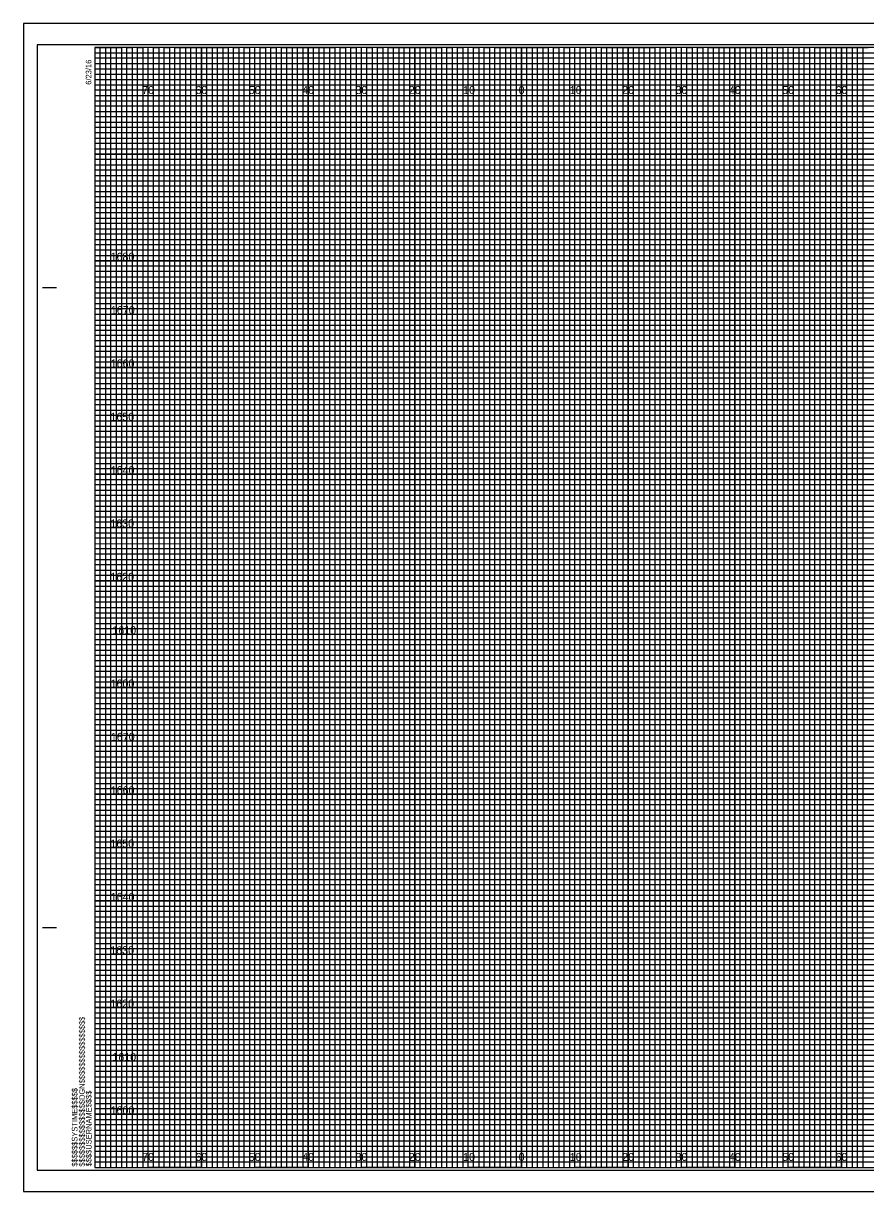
# Model space of a CAD drawing. Extents: x -13 to 323, y -5 to 6154.
# Drawn here: x -13.4 to 144.5, y 4835.5 to 5054.5 of the extents above; entities that cross this region are included whole.
import ezdxf

# ---------------------------------------------------------------- set-up
doc = ezdxf.new("R2010")
doc.units = 0
for name, color, linetype in [('Prop Retaining Wall', 7, 'Continuous'), ('Prop XS Alignment Label', 7, 'Continuous'), ('Prop XS DDE', 7, 'Continuous'), ('Prop XS DDE Elevations', 7, 'Continuous'), ('Prop XS DDE Slope Text', 7, 'Continuous'), ('Prop XS Earthwork Shape', 7, 'Continuous'), ('Prop XS Elevation Labels', 7, 'Continuous'), ('Prop XS Station Labels', 7, 'Continuous'), ('Raster_Level_0', 7, 'Continuous'), ('Scratch_Level_3', 7, 'Continuous'), ('Sheet Cutting Line CELL', 7, 'Continuous')]:
    doc.layers.add(name, color=color, linetype=linetype)

msp = doc.modelspace()

# ---------------------------------------------------------------- linework, layer by layer
at = {"layer": 'Prop Retaining Wall'}
for p, q in [((0, 5049), (260, 5049)), ((260, 5047.98), (0, 5047.98)), ((0, 5047.98), (0, 5047)), ((0, 5047), (260, 5047)), ((260, 5045.89), (0, 5045.89)), ((0, 5045.89), (0, 5044)), ((0, 5044), (320, 5044))]:
    msp.add_line(p, q, dxfattribs=at)
for points in [[(0, 5043), (270, 5043), (320, 5043), (320, 5042), (0, 5042)], [(0, 5041), (320, 5041), (320, 5039), (0, 5039)], [(0, 5038), (320, 5038), (320, 5037), (0, 5036.98)], [(0, 5036), (320, 5036), (320, 5034), (0, 5034)], [(0, 5033), (320, 5033), (320, 5032), (0, 5032)], [(0, 5031), (320, 5031), (320, 5029), (0, 5029)], [(0, 5028), (320, 5028), (320, 5027), (0, 5027)], [(0, 5026), (320, 5026), (320, 5024), (0, 5024)], [(0, 5023), (320, 5023), (320, 5022), (0, 5022)], [(0, 5021), (320, 5021), (320, 5019), (0, 5019)], [(0, 5018), (320, 5018), (320, 5017), (0, 5017)], [(0, 5016), (320, 5016), (320, 5013.95), (320, 5013), (320, 5012), (0, 5012)], [(0, 5014), (320, 5014), (320, 5013), (0, 5013)], [(0, 5011), (320, 5011), (320, 5009), (0, 5009.03)], [(0, 5009.03), (320, 5009), (320, 5008), (0, 5008)], [(0, 5007), (320, 5007), (320, 5006), (0, 5006)], [(0, 5004), (320, 5004), (320, 5003), (0, 5003)], [(0, 5002), (320, 5002), (320, 5001), (0, 5001)], [(-0.07, 4998.89), (320, 4998.89), (320, 4997.88), (-0.07, 4997.88)], [(0, 4997), (320, 4997), (320, 4996), (0, 4996)], [(0, 4994), (320, 4994), (320, 4993), (0, 4993)], [(0, 4992), (320, 4992), (320, 4991), (0, 4991)], [(0, 4989), (320, 4989), (320, 4988), (0, 4988)], [(0, 4987), (320, 4987), (320, 4986), (0, 4986)], [(0, 4984), (320, 4984), (320, 4983), (0, 4983)], [(0, 4982), (320, 4982), (320, 4981), (0, 4981)], [(0, 4979), (320, 4979), (319.99, 4977.98), (0, 4978)], [(0, 4977), (320, 4977), (320, 4976), (0, 4976)], [(0, 4974), (320, 4974), (320, 4973), (0, 4973)], [(0, 4972), (320, 4972), (320, 4971), (0, 4971)], [(0, 4969), (320, 4969), (320, 4968), (0, 4968)], [(0, 4967), (320, 4967), (320, 4966), (0, 4966)], [(0, 4964), (320, 4964), (320, 4963), (0, 4963)], [(0, 4962), (320, 4962), (320, 4961), (0, 4961)], [(0, 4959), (320, 4959), (320, 4958), (0, 4958)], [(0, 4956.99), (320.07, 4956.91), (320, 4956), (0, 4956)], [(0, 4954), (320, 4954), (320, 4953), (0, 4953)], [(0, 4952), (320, 4952), (320, 4951), (0, 4951)], [(0, 4949), (320, 4949), (320, 4948), (0, 4948)], [(0, 4947), (320, 4947), (320, 4946), (0, 4946)], [(0, 4944), (320, 4944), (320, 4943), (0, 4943)], [(0, 4942), (320, 4942), (320, 4941), (0, 4941)], [(0, 4939), (320, 4939), (320, 4938), (0, 4938)], [(0, 4937), (320, 4937), (320, 4936), (0, 4936)], [(0, 4934), (320, 4934), (320, 4933), (0, 4933)], [(0, 4932), (320, 4932), (320, 4931), (0, 4931)], [(0, 4929), (320, 4929), (320, 4928), (0, 4928)], [(0, 4927), (320, 4927), (320, 4926), (0, 4926)], [(0, 4924), (320, 4924), (320, 4923), (0, 4923)], [(0, 4922), (320, 4922), (320, 4921), (0, 4921)], [(0, 4919), (320, 4919), (319.99, 4917.98), (0, 4918)], [(0, 4917), (320, 4917), (320, 4916), (0, 4916)], [(0, 4914), (320, 4914), (320, 4913), (0, 4913)], [(0, 4912), (320, 4912), (320, 4911), (0, 4911)], [(0, 4909), (320, 4909), (320, 4908), (0, 4908)], [(0, 4907), (320, 4907), (320, 4906), (0, 4906)], [(0, 4904), (320, 4904), (320, 4903), (0, 4903)], [(0, 4902), (320, 4902), (320, 4901), (0, 4901)], [(0, 4899), (320, 4899), (320, 4898), (0, 4898)], [(0, 4896.99), (320.07, 4896.91), (320, 4896), (0, 4896)], [(0, 4894), (320, 4894), (320, 4893), (0, 4893)], [(0, 4892), (320, 4892), (320, 4891), (0, 4891)], [(0, 4889), (320, 4889), (320, 4888), (0, 4888)], [(0, 4887), (320, 4887), (320, 4886), (0, 4886)], [(0, 4884), (320, 4884), (320, 4883), (0, 4883)], [(0, 4882), (320, 4882), (320, 4881), (0, 4881)], [(0, 4879), (320, 4879), (320, 4878), (0, 4878)], [(0, 4877), (320, 4877), (320, 4876), (0, 4876)], [(0, 4874), (320, 4874), (320, 4873), (0, 4873)], [(0, 4872), (320, 4872), (320, 4871), (0, 4871)], [(0, 4869), (320, 4869), (320, 4868), (0, 4868)], [(0, 4867), (320, 4867), (320, 4866), (0, 4866)], [(0, 4864), (320, 4864), (320, 4863), (0, 4863)], [(0, 4862), (320, 4862), (320, 4861), (0, 4861)], [(0, 4859), (320, 4859), (320, 4858), (0, 4858)], [(0, 4857), (320, 4857), (320, 4856), (0, 4856)], [(0, 4854), (320, 4854), (320, 4853), (0, 4853)], [(0, 4852), (320, 4852), (320, 4851), (0, 4851)], [(0, 4849), (320, 4849), (320, 4848), (0, 4848)], [(0, 4847), (320, 4847), (320, 4846), (0, 4846)], [(0, 4844), (320, 4844), (320, 4843), (0, 4843)], [(0, 4842), (320, 4842), (320, 4841), (0, 4841)]]:
    msp.add_lwpolyline(points, dxfattribs=at)
at = {"layer": 'Prop XS Alignment Label'}
for p, q in [((-9.8, 5005), (-7.3, 5005)), ((-9.7, 5005), (-7.2, 5005)), ((-9.8, 4885), (-7.3, 4885)), ((-9.7, 4885), (-7.2, 4885)), ((0, 4840), (0, 4840)), ((0, 4840), (0, 4840)), ((0, 4840), (0, 4840)), ((0, 4840), (0, 4840)), ((0, 4840), (0, 4840)), ((0, 4840), (0, 4840)), ((0, 4840), (0, 4840))]:
    msp.add_line(p, q, dxfattribs=at)
msp.add_lwpolyline([(320, 5050), (0, 5050), (0, 4840), (320, 4840)], close=True, dxfattribs=at)
at = {"layer": 'Prop XS DDE'}
msp.add_lwpolyline([(-13.4, 4835.5), (323.3, 4835.5), (323.3, 5054.5), (-13.4, 5054.5)], close=True, dxfattribs=at)
at = {"layer": 'Prop XS DDE Elevations'}
for p, q in [((10, 4840), (10, 5050)), ((20, 4840), (20, 5050)), ((30, 4840), (30, 5050)), ((40, 4840), (40, 5050)), ((50, 4840), (50, 5050)), ((60, 4840), (60, 5050)), ((70, 4840), (70, 5050)), ((80, 4840), (80, 5050)), ((90, 4840), (90, 5050)), ((100, 4840), (100, 5050)), ((110, 4840), (110, 5050)), ((120, 4840), (120, 5050)), ((130, 4840), (130, 5050)), ((140, 4840), (140, 5050)), ((0, 5040), (320, 5040)), ((0, 5030), (320, 5030)), ((0, 5020), (320, 5020)), ((0, 5010), (320, 5010)), ((0, 5000), (320, 5000)), ((0, 4990), (320, 4990)), ((0, 4980), (320, 4980)), ((0, 4970), (320, 4970)), ((0, 4960), (320, 4960)), ((0, 4950), (320, 4950)), ((0, 4940), (320, 4940)), ((0, 4930), (320, 4930)), ((0, 4920), (320, 4920)), ((0, 4910), (320, 4910)), ((0, 4900), (320, 4900)), ((0, 4890), (320, 4890)), ((0, 4880), (320, 4880)), ((0, 4870), (320, 4870)), ((0, 4860), (320, 4860)), ((0, 4850), (320, 4850))]:
    msp.add_line(p, q, dxfattribs=at)
at = {"layer": 'Prop XS DDE Slope Text'}
msp.add_lwpolyline([(-10.8, 4839.5), (322.4, 4839.5), (322.4, 5050.5), (-10.8, 5050.5)], close=True, dxfattribs=at)
at = {"layer": 'Prop XS Earthwork Shape'}
for p, q in [((10, 5050), (0, 5050)), ((10, 4840), (10, 5050)), ((30, 5050), (20, 5050)), ((20, 5050), (20, 4840)), ((30, 4840), (30, 5050)), ((50, 5050), (40, 5050)), ((40, 5050), (40, 4840)), ((50, 4840), (50, 5050)), ((70, 5050), (60, 5050)), ((60, 5050), (60, 4840)), ((70, 4840), (70, 5050)), ((90, 5050), (80, 5050)), ((80, 5050), (80, 4840)), ((90, 4840), (90, 5050)), ((110, 5050), (100, 5050)), ((100, 5050), (100, 4840)), ((110, 4840), (110, 5050)), ((130, 5050), (120, 5050)), ((120, 5050), (120, 4840)), ((130, 4840), (130, 5050)), ((150, 5050), (140, 5050)), ((140, 5050), (140, 4840)), ((20, 4840), (10, 4840)), ((40, 4840), (30, 4840)), ((60, 4840), (50, 4840)), ((80, 4840), (70, 4840)), ((100, 4840), (90, 4840)), ((120, 4840), (110, 4840)), ((140, 4840), (130, 4840))]:
    msp.add_line(p, q, dxfattribs=at)
for points in [[(0, 5040), (320, 5040), (320, 5030), (0, 5030)], [(0, 5020), (320, 5020), (320, 5010), (0, 5010)], [(0, 5000), (320, 5000), (320, 4990), (0, 4990)], [(0, 4980), (320, 4980), (320, 4970), (0, 4970)], [(0, 4960), (320, 4960), (320, 4950), (0, 4950)], [(0, 4940), (320, 4940), (320, 4930), (0, 4930)], [(0, 4920), (320, 4920), (320, 4910), (0, 4910)], [(0, 4900), (320, 4900), (320, 4890), (0, 4890)], [(0, 4880), (320, 4880), (320, 4870), (0, 4870)], [(0, 4860), (320, 4860), (320, 4850), (0, 4850)]]:
    msp.add_lwpolyline(points, dxfattribs=at)
at = {"layer": 'Prop XS Elevation Labels'}
for points in [[(0, 4840), (1, 4840), (1, 5050), (2, 5050), (2, 4840)], [(2, 4840), (3, 4840), (3, 5050), (4, 5050), (4, 4840)], [(5, 4840), (6, 4840), (6, 5050), (7, 5050), (7, 4840)], [(7, 4840), (8, 4840), (8, 5050), (9, 5050), (9, 4840)], [(10, 4840), (11, 4840), (11, 5050), (12, 5050), (12, 4840)], [(12, 4840), (13, 4840), (13, 5050), (14, 5050), (14, 4840)], [(15, 4840), (16, 4840), (16, 5050), (17, 5050), (17, 4840)], [(17, 4840), (18, 4840), (18, 5050), (19, 5050), (19, 4840)], [(20, 4840), (21, 4840), (21, 5050), (22, 5050), (22, 4840)], [(22, 4840), (23, 4840), (23, 5050), (24, 5050), (24, 4840)], [(25, 4840), (26, 4840), (26, 5050), (27, 5050), (27, 4840)], [(27, 4840), (28, 4840), (28, 5050), (29, 5050), (29, 4840)], [(30, 4840), (31, 4840), (31, 5050), (32, 5050), (32, 4840)], [(32, 4840), (33, 4840), (33, 5050), (34, 5050), (34, 4840)], [(35, 4840), (36, 4840), (36, 5050), (37, 5050), (37, 4840)], [(37, 4840), (38, 4840), (38, 5050), (39, 5050), (39, 4840)], [(40, 4840), (41, 4840), (41, 5050), (42, 5050), (42, 4840)], [(42, 4840), (43, 4840), (43, 5050), (44, 5050), (44, 4840)], [(45, 4840), (46, 4840), (46, 5050), (47, 5050), (47, 4840)], [(47, 4840), (48, 4840), (48, 5050), (49, 5050), (49, 4840)], [(50, 4840), (51, 4840), (51, 5050), (52, 5050), (52, 4840)], [(52, 4840), (53, 4840), (53, 5050), (54, 5050), (54, 4840)], [(55, 4840), (56, 4840), (56, 5050), (57, 5050), (57, 4840)], [(57, 4840), (58, 4840), (58, 5050), (59, 5050), (59, 4840)], [(60, 4840), (61, 4840), (61, 5050), (62, 5050), (62, 4840)], [(62, 4840), (63, 4840), (63, 5050), (64, 5050), (64, 4840)], [(65, 4840), (66, 4840), (66, 5050), (67, 5050), (67, 4840)], [(67, 4840), (68, 4840), (68, 5050), (69, 5050), (69, 4840)], [(70, 4840), (71, 4840), (71, 5050), (72, 5050), (72, 4840)], [(72, 4840), (73, 4840), (73, 5050), (74, 5050), (74, 4840)], [(75, 4840), (76, 4840), (76, 5050), (77, 5050), (77, 4840)], [(77, 4840), (78, 4840), (78, 5050), (79, 5050), (79, 4840)], [(80, 4840), (81, 4840), (81, 5050), (82, 5050), (82, 4840)], [(82, 4840), (83, 4840), (83, 5050), (84, 5050), (84, 4840)], [(85, 4840), (86, 4840), (86, 5050), (87, 5050), (87, 4840)], [(87, 4840), (88, 4840), (88, 5050), (89, 5050), (89, 4840)], [(90, 4840), (91, 4840), (91, 5050), (92, 5050), (92, 4840)], [(92, 4840), (93, 4840), (93, 5050), (94, 5050), (94, 4840)], [(95, 4840), (96, 4840), (96, 5050), (97, 5050), (97, 4840)], [(97, 4840), (98, 4840), (98, 5050), (99, 5050), (99, 4840)], [(100, 4840), (101, 4840), (101, 5050), (102, 5050), (102, 4840)], [(102, 4840), (103, 4840), (103, 5050), (104, 5050), (104, 4840)], [(105, 4840), (106, 4840), (106, 5050), (107, 5050), (107, 4840)], [(107, 4840), (108, 4840), (108, 5050), (109, 5050), (109, 4840)], [(110, 4840), (111, 4840), (111, 5050), (112, 5050), (112, 4840)], [(112, 4840), (113, 4840), (113, 5050), (114, 5050), (114, 4840)], [(115, 4840), (116, 4840), (116, 5050), (117, 5050), (117, 4840)], [(117, 4840), (118, 4840), (118, 5050), (119, 5050), (119, 4840)], [(120, 4840), (121, 4840), (121, 5050), (122, 5050), (122, 4840)], [(122, 4840), (123, 4840), (123, 5050), (124, 5050), (124, 4840)], [(125, 4840), (126, 4840), (126, 5050), (127, 5050), (127, 4840)], [(127, 4840), (128, 4840), (128, 5050), (129, 5050), (129, 4840)], [(130, 4840), (131, 4840), (131, 5050), (132, 5050), (132, 4840)], [(132, 4840), (133, 4840), (133, 5050), (134, 5050), (134, 4840)], [(135, 4840), (136, 4840), (136, 5050), (137, 5050), (137, 4840)], [(137, 4840), (138, 4840), (138, 5050), (139, 5050), (139, 4840)], [(140, 4840), (141, 4840), (141, 5050), (142, 5050), (142, 4840)], [(142, 4840), (143, 4840), (143, 5050), (144, 5050), (144, 4840)]]:
    msp.add_lwpolyline(points, dxfattribs=at)
at = {"layer": 'Prop XS Station Labels'}
for points in [[(0, 5050), (5, 5050), (5, 4840), (15, 4840), (15, 5050), (25, 5050), (25, 4840), (35, 4840), (35, 5050), (45, 5050), (45, 4840), (55, 4840), (55, 5050), (65, 5050), (65, 4840), (75, 4840), (75, 5050), (85, 5050), (85, 4840), (95, 4840), (95, 5050), (105, 5050), (105, 4840), (115, 4840), (115, 5050), (125, 5050), (125, 4840), (135, 4840), (135, 5050), (145, 5050)], [(0, 5045), (275, 5045)], [(0, 5025), (320, 5025), (320, 5035), (0, 5035)], [(0, 5005), (320, 5005), (320, 5015), (0, 5015)], [(0, 4985), (320, 4985), (320, 4995), (0, 4995)], [(0, 4965), (320, 4965), (320, 4975), (0, 4975)], [(0, 4945), (320, 4945), (320, 4955), (0, 4955)], [(0, 4925), (320, 4925), (320, 4935), (0, 4935)], [(0, 4905), (320, 4905), (320, 4915), (0, 4915)], [(0, 4885), (320, 4885), (320, 4895), (0, 4895)], [(0, 4865), (320, 4865), (320, 4875), (0, 4875)], [(0, 4845), (320, 4845), (320, 4855), (0, 4855)]]:
    msp.add_lwpolyline(points, dxfattribs=at)
at = {"layer": 'Sheet Cutting Line CELL'}
for p, q in [((323.3, 5054.5), (-13.4, 5054.5)), ((-13.4, 5054.5), (-13.4, 4835.5)), ((-13.4, 4835.5), (323.3, 4835.5))]:
    msp.add_line(p, q, dxfattribs=at)

# ---------------------------------------------------------------- texts
at = {"layer": 'Prop XS Alignment Label'}
for s, p in [('6/23/16', (-0.65, 5043)), ('$$$$$$$$$$$$$$$$DGN$$$$$$$$$$$$$$$$', (-1.88, 4840.18)), ('$$$$$$SYSTIME$$$$$', (-3.26, 4840.18)), ('$$$$USERNAME$$$$', (-0.62, 4840.23))]:
    msp.add_text(s, height=1.05, rotation=90, dxfattribs=at).set_placement(p)
at = {"layer": 'Raster_Level_0'}
for s, p in [('70', (8.86, 5041.25)), ('60', (18.86, 5041.25)), ('50', (28.86, 5041.25)), ('40', (38.86, 5041.25)), ('30', (48.86, 5041.25)), ('20', (58.86, 5041.25)), ('10', (69.04, 5041.25)), ('0', (79.45, 5041.25)), ('0', (79.45, 5041.25)), ('10', (89.04, 5041.25)), ('20', (98.86, 5041.25)), ('30', (108.86, 5041.25)), ('40', (118.86, 5041.25)), ('50', (128.86, 5041.25)), ('60', (138.86, 5041.25)), ('70', (8.86, 4841.25)), ('60', (18.86, 4841.25)), ('50', (28.86, 4841.25)), ('40', (38.86, 4841.25)), ('30', (48.86, 4841.25)), ('20', (58.86, 4841.25)), ('10', (69.04, 4841.25)), ('0', (79.45, 4841.25)), ('0', (79.45, 4841.25)), ('10', (89.04, 4841.25)), ('20', (98.86, 4841.25)), ('30', (108.86, 4841.25)), ('40', (118.86, 4841.25)), ('50', (128.86, 4841.25)), ('60', (138.86, 4841.25))]:
    msp.add_text(s, height=1.5, dxfattribs=at).set_placement(p)
at = {"layer": 'Scratch_Level_3'}
for s, p in [('1680', (2.95, 5010)), ('1670', (3, 5000)), ('1660', (2.97, 4990)), ('1650', (2.92, 4980)), ('1640', (2.97, 4970)), ('1630', (2.89, 4960)), ('1620', (2.9, 4950)), ('1610', (3.28, 4940)), ('1600', (2.95, 4930)), ('1670', (3, 4920)), ('1660', (2.97, 4910)), ('1650', (2.92, 4900)), ('1640', (2.97, 4890)), ('1630', (2.89, 4880)), ('1620', (2.9, 4870)), ('1610', (3.28, 4860)), ('1600', (2.95, 4850))]:
    msp.add_text(s, height=1.5, dxfattribs=at).set_placement(p)

doc.saveas('drawing.dxf')
